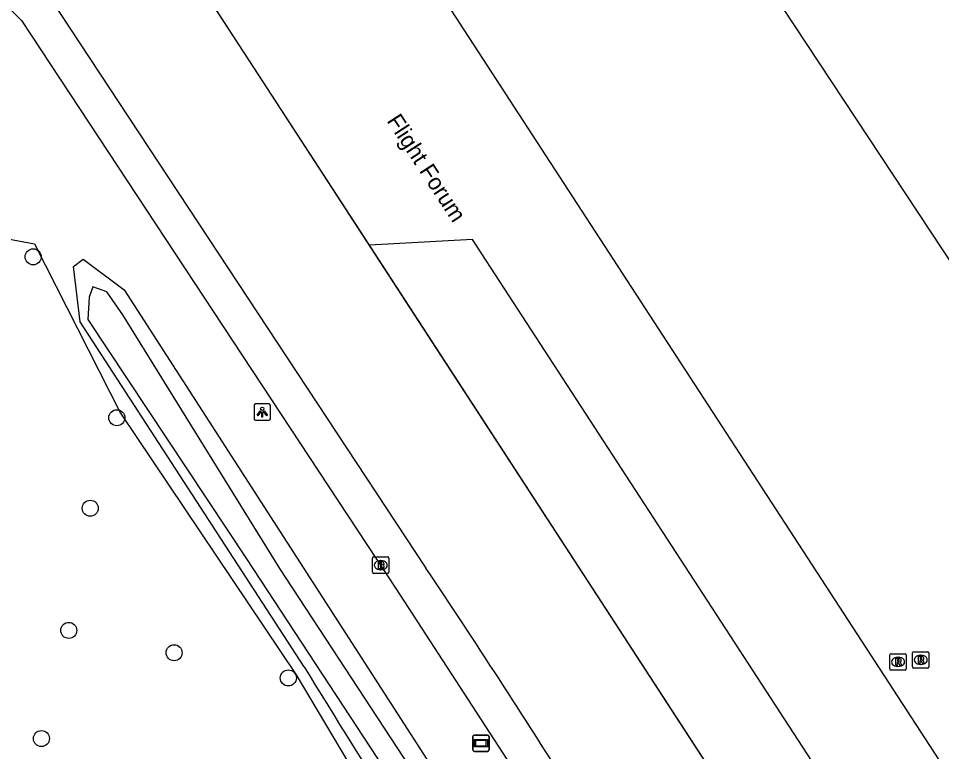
# Model space of a CAD drawing. Extents: x 155018 to 156648, y 383980 to 385733.
# Drawn here: x 156122.6 to 156178.9, y 384815.9 to 384860.6 of the extents above; entities that cross this region are included whole.
import ezdxf

# ---------------------------------------------------------------- set-up
doc = ezdxf.new("R2010")
doc.units = 0
for name, color, linetype in [('IMGEO_Boom', 7, 'Continuous'), ('IMGEO_Brandkraan', 7, 'Continuous'), ('IMGEO_Groenvoorziening', 7, 'Continuous'), ('IMGEO_Lichtpunt', 7, 'Continuous'), ('IMGEO_Lijnafwatering', 7, 'Continuous'), ('IMGEO_Openbare_ruimte_label', 7, 'Continuous'), ('IMGEO_Pand', 7, 'Continuous'), ('IMGEO_Rijbaan_lokaal_gesloten', 7, 'Continuous'), ('IMGEO_Rijbaan_regionaal_gesloten', 7, 'Continuous'), ('IMGEO_Rioolput', 7, 'Continuous'), ('IMGEO_Verklikker', 7, 'Continuous'), ('IMGEO_Voetpad_open', 7, 'Continuous'), ('IMGEO_Waterloop', 7, 'Continuous')]:
    doc.layers.add(name, color=color, linetype=linetype)

msp = doc.modelspace()

# ---------------------------------------------------------------- linework, layer by layer
at = {"layer": 'IMGEO_Boom'}
for centre in [(156123.482, 384846.073), (156128.588, 384836.248), (156126.967, 384830.719), (156125.656, 384823.26), (156132.086, 384821.896), (156139.056, 384820.353), (156123.984, 384816.65)]:
    msp.add_circle(centre, 0.489, dxfattribs=at)
at = {"layer": 'IMGEO_Brandkraan'}
for p, q in [((156144.196, 384826.817), (156144.196, 384827.669)), ((156144.271, 384827.743), (156145.123, 384827.743)), ((156144.684, 384827.523), (156144.709, 384827.523)), ((156145.197, 384827.669), (156145.197, 384826.817)), ((156145.123, 384826.743), (156144.271, 384826.743)), ((156144.707, 384826.963), (156144.682, 384826.963))]:
    msp.add_line(p, q, dxfattribs=at)
for points in [[(156144.196, 384826.817), (156144.196, 384827.669)], [(156144.271, 384827.743), (156145.123, 384827.743)], [(156144.544, 384827.443), (156144.544, 384827.043), (156144.757, 384827.043)], [(156144.775, 384827.443), (156144.544, 384827.443)], [(156144.723, 384827.362), (156144.669, 384827.362), (156144.669, 384827.286)], [(156144.669, 384827.286), (156144.722, 384827.286)], [(156144.731, 384827.21), (156144.669, 384827.21), (156144.669, 384827.129)], [(156145.197, 384827.669), (156145.197, 384826.817)], [(156145.123, 384826.743), (156144.271, 384826.743)], [(156144.669, 384827.129), (156144.731, 384827.129)]]:
    msp.add_lwpolyline(points, dxfattribs=at)
for centre, radius, start, end in [((156144.273, 384827.667), 0.0765, 91.552, 178.448), ((156144.273, 384827.667), 0.0765, 91.552, 178.448), ((156144.724, 384827.324), 0.0379, 267.8285, 90.9355), ((156144.732, 384827.169), 0.0404, 269.8759, 90.5077), ((156144.779, 384827.298), 0.145, 59.4692, 91.5367), ((156144.804, 384827.345), 0.0922, 285.5137, 58.1501), ((156144.809, 384827.153), 0.105, 301.3115, 78.989), ((156145.121, 384827.667), 0.0765, 1.552, 88.448), ((156145.121, 384827.667), 0.0765, 1.552, 88.448), ((156144.273, 384826.819), 0.0765, 181.552, 268.448), ((156144.273, 384826.819), 0.0765, 181.552, 268.448), ((156144.763, 384827.294), 0.251, 268.6676, 293.5347), ((156145.121, 384826.819), 0.0765, 271.552, 358.448), ((156145.121, 384826.819), 0.0765, 271.552, 358.448)]:
    msp.add_arc(centre, radius, start, end, dxfattribs=at)
for centre, major_axis, ratio, start_param, end_param in [((156144.683, 384827.243), (-0.387, 0.002), 0.722429, 4.712389, 7.853982), ((156144.708, 384827.243), (-0.39, 0.002), 0.717154, 1.570796, 4.712389)]:
    msp.add_ellipse(centre, major_axis=major_axis, ratio=ratio, start_param=start_param, end_param=end_param, dxfattribs=at)
at = {"layer": 'IMGEO_Groenvoorziening'}
for points in [[(156092.608, 384805.486), (156104.34, 384822.039), (156109.681, 384825.736), (156116.935, 384848.113), (156123.571, 384846.858), (156128.811, 384836.516), (156139.541, 384820.551), (156144.509, 384812.164), (156161.399, 384786.097), (156159.902, 384780.041), (156181.763, 384744.983), (156194.882, 384713.157), (156193.62, 384706.064), (156154.765, 384714.834), (156144.099, 384710.771), (156128.027, 384711.937), (156112.137, 384703.172), (156102.819, 384701.872), (156086.197, 384689.897), (156080.587, 384681.206), (156070.694, 384667.747), (156063.784, 384665.047)], [(156140.024, 384821.031), (156126.343, 384842.095), (156125.95, 384845.484), (156126.53, 384845.926), (156129.029, 384844.061), (156154.651, 384804.297)]]:
    msp.add_lwpolyline(points, dxfattribs=at)
msp.add_arc((156668.156, 385143.951), 619.032, 211.443181, 213.480033, dxfattribs=at)
at = {"layer": 'IMGEO_Lichtpunt'}
for p, q in [((156136.964, 384836.995), (156136.964, 384836.188)), ((156136.964, 384836.995), (156136.964, 384836.188)), ((156137.866, 384837.09), (156137.058, 384837.09)), ((156137.866, 384837.09), (156137.058, 384837.09)), ((156137.96, 384836.188), (156137.96, 384836.995)), ((156137.96, 384836.188), (156137.96, 384836.995)), ((156137.058, 384836.094), (156137.866, 384836.094)), ((156137.058, 384836.094), (156137.866, 384836.094))]:
    msp.add_line(p, q, dxfattribs=at)
for points in [[(156137.338, 384836.659), (156137.377, 384836.631), (156137.189, 384836.369), (156137.151, 384836.396), (156137.338, 384836.659)], [(156137.44, 384836.611), (156137.487, 384836.611), (156137.487, 384836.289), (156137.44, 384836.289), (156137.44, 384836.611)], [(156137.55, 384836.631), (156137.588, 384836.658), (156137.775, 384836.396), (156137.736, 384836.368), (156137.55, 384836.631)]]:
    msp.add_lwpolyline(points, dxfattribs=at)
msp.add_circle((156137.463, 384836.793), 0.0994, dxfattribs=at)
for centre, start, end in [((156137.058, 384836.995), 90, 180), ((156137.058, 384836.995), 90, 180), ((156137.866, 384836.995), 0, 90), ((156137.866, 384836.995), 0, 90), ((156137.058, 384836.188), 180, 270), ((156137.058, 384836.188), 180, 270), ((156137.866, 384836.188), 270, 0), ((156137.866, 384836.188), 270, 360)]:
    msp.add_arc(centre, 0.0946, start, end, dxfattribs=at)
at = {"layer": 'IMGEO_Lijnafwatering'}
for points in [[(156136.68, 384858.038), (156126.055, 384874.378)], [(156147.305, 384841.699), (156136.68, 384858.038)], [(156157.929, 384825.36), (156147.305, 384841.699)], [(156168.554, 384809.02), (156157.929, 384825.36)]]:
    msp.add_lwpolyline(points, dxfattribs=at)
at = {"layer": 'IMGEO_Pand'}
msp.add_lwpolyline([(156192.207, 384848.969), (156182.763, 384841.052), (156183.647, 384839.735), (156183.52, 384839.663), (156169.169, 384861.373), (156170.762, 384862.427), (156167.07, 384866.843), (156166.131, 384866.069), (156157.059, 384879.875), (156158.797, 384881.017), (156153.572, 384887.297)], dxfattribs=at)
at = {"layer": 'IMGEO_Rijbaan_lokaal_gesloten'}
for points in [[(156153.572, 384887.297), (156153.124, 384885.929), (156148.752, 384873.511), (156145.946, 384865.843), (156188.639, 384800.147)], [(156207.274, 384752.336), (156204.643, 384757.76), (156201.954, 384763.155), (156199.208, 384768.521), (156194.075, 384778.007), (156188.723, 384787.371), (156183.156, 384796.609), (156150.3, 384847.136), (156144.003, 384846.776)]]:
    msp.add_lwpolyline(points, dxfattribs=at)
at = {"layer": 'IMGEO_Rijbaan_regionaal_gesloten'}
for points in [[(156144.003, 384846.776), (156126.687, 384873.406)], [(156123.499, 384863.355), (156123.904, 384862.81), (156147.458, 384827.064)], [(156178.532, 384793.676), (156144.003, 384846.776)]]:
    msp.add_lwpolyline(points, dxfattribs=at)
msp.add_arc((155612.157, 384469.719), 643.616, 32.282285, 33.725444, dxfattribs=at)
at = {"layer": 'IMGEO_Rioolput'}
for p, q in [((156175.77, 384820.91), (156175.77, 384821.762)), ((156175.845, 384821.836), (156176.697, 384821.836)), ((156176.258, 384821.616), (156176.283, 384821.616)), ((156176.771, 384821.762), (156176.771, 384820.91)), ((156177.154, 384821.031), (156177.154, 384821.883)), ((156177.229, 384821.957), (156178.081, 384821.957)), ((156177.642, 384821.737), (156177.667, 384821.737)), ((156178.155, 384821.883), (156178.155, 384821.031)), ((156176.281, 384821.056), (156176.256, 384821.056)), ((156177.665, 384821.177), (156177.64, 384821.177)), ((156176.697, 384820.836), (156175.845, 384820.836)), ((156178.081, 384820.957), (156177.229, 384820.957))]:
    msp.add_line(p, q, dxfattribs=at)
for points in [[(156175.77, 384820.91), (156175.77, 384821.762)], [(156175.845, 384821.836), (156176.697, 384821.836)], [(156176.771, 384821.762), (156176.771, 384820.91)], [(156177.154, 384821.031), (156177.154, 384821.883)], [(156177.229, 384821.957), (156178.081, 384821.957)], [(156177.743, 384821.655), (156177.491, 384821.657), (156177.491, 384821.257)], [(156177.669, 384821.576), (156177.615, 384821.576), (156177.615, 384821.495)], [(156178.155, 384821.883), (156178.155, 384821.031)], [(156176.359, 384821.534), (156176.107, 384821.536), (156176.107, 384821.136)], [(156176.107, 384821.136), (156176.231, 384821.136), (156176.231, 384821.298), (156176.242, 384821.298)], [(156176.285, 384821.455), (156176.231, 384821.455), (156176.231, 384821.374)], [(156176.231, 384821.374), (156176.283, 384821.374)], [(156176.289, 384821.269), (156176.36, 384821.136), (156176.5, 384821.136), (156176.435, 384821.262)], [(156177.491, 384821.257), (156177.615, 384821.257), (156177.615, 384821.419), (156177.626, 384821.419)], [(156177.615, 384821.495), (156177.667, 384821.495)], [(156177.673, 384821.39), (156177.744, 384821.257), (156177.884, 384821.257), (156177.819, 384821.383)], [(156176.697, 384820.836), (156175.845, 384820.836)], [(156178.081, 384820.957), (156177.229, 384820.957)]]:
    msp.add_lwpolyline(points, dxfattribs=at)
for centre, radius, start, end in [((156175.847, 384821.76), 0.0765, 91.552, 178.448), ((156175.847, 384821.76), 0.0765, 91.552, 178.448), ((156176.695, 384821.76), 0.0765, 1.552, 88.448), ((156176.695, 384821.76), 0.0765, 1.552, 88.448), ((156177.231, 384821.881), 0.0765, 91.552, 178.448), ((156177.231, 384821.881), 0.0765, 91.552, 178.448), ((156177.675, 384821.48), 0.0964, 77.0061, 93.1865), ((156177.689, 384821.537), 0.0378, 276.6634, 79.6772), ((156177.742, 384821.545), 0.109, 350.3612, 89.416), ((156178.079, 384821.881), 0.0765, 1.552, 88.448), ((156178.079, 384821.881), 0.0765, 1.552, 88.448), ((156176.241, 384821.245), 0.0533, 26.0293, 88.6989), ((156176.267, 384821.563), 0.19, 274.7715, 282.9687), ((156176.291, 384821.359), 0.0964, 77.0061, 93.1865), ((156176.305, 384821.416), 0.0378, 276.6634, 79.6772), ((156176.358, 384821.424), 0.109, 350.3612, 89.416), ((156176.356, 384821.424), 0.112, 277.5842, 350.9817), ((156176.34, 384821.209), 0.108, 29.5134, 73.7905), ((156177.231, 384821.033), 0.0765, 181.552, 268.448), ((156177.231, 384821.033), 0.0765, 181.552, 268.448), ((156177.625, 384821.366), 0.0533, 26.0293, 88.6989), ((156177.651, 384821.684), 0.19, 274.7715, 282.9687), ((156177.74, 384821.545), 0.112, 277.5842, 350.9817), ((156177.724, 384821.33), 0.108, 29.5134, 73.7905), ((156178.079, 384821.033), 0.0765, 271.552, 358.448), ((156178.079, 384821.033), 0.0765, 271.552, 358.448), ((156175.847, 384820.912), 0.0765, 181.552, 268.448), ((156175.847, 384820.912), 0.0765, 181.552, 268.448), ((156176.695, 384820.912), 0.0765, 271.552, 358.448), ((156176.695, 384820.912), 0.0765, 271.552, 358.448)]:
    msp.add_arc(centre, radius, start, end, dxfattribs=at)
for centre, major_axis, ratio, start_param, end_param in [((156176.257, 384821.336), (-0.387, 0.002), 0.722429, 4.712389, 7.853982), ((156176.282, 384821.336), (-0.39, 0.002), 0.717154, 1.570796, 4.712389), ((156177.641, 384821.457), (-0.387, 0.002), 0.722429, 4.712389, 7.853982), ((156177.666, 384821.457), (-0.39, 0.002), 0.717154, 1.570796, 4.712389)]:
    msp.add_ellipse(centre, major_axis=major_axis, ratio=ratio, start_param=start_param, end_param=end_param, dxfattribs=at)
at = {"layer": 'IMGEO_Verklikker'}
for p, q in [((156150.315, 384815.969), (156150.315, 384816.769)), ((156150.315, 384816.769), (156150.315, 384815.969)), ((156150.415, 384816.869), (156151.205, 384816.869)), ((156151.205, 384816.869), (156150.415, 384816.869)), ((156151.305, 384816.769), (156151.305, 384815.969)), ((156151.305, 384815.969), (156151.305, 384816.769)), ((156151.205, 384815.869), (156150.415, 384815.869)), ((156150.415, 384815.869), (156151.205, 384815.869))]:
    msp.add_line(p, q, dxfattribs=at)
for points in [[(156150.416, 384816.601), (156151.204, 384816.601), (156151.204, 384816.137), (156150.416, 384816.137), (156150.416, 384816.601)], [(156150.481, 384816.536), (156150.481, 384816.202), (156151.139, 384816.202), (156151.139, 384816.536), (156150.481, 384816.536)]]:
    msp.add_lwpolyline(points, dxfattribs=at)
for centre, start, end in [((156150.415, 384816.769), 90, 180), ((156150.415, 384816.769), 90, 180), ((156151.205, 384816.769), 0, 90), ((156151.205, 384816.769), 360, 90), ((156150.415, 384815.969), 180, 270), ((156150.415, 384815.969), 180, 270), ((156151.205, 384815.969), 270, 0), ((156151.205, 384815.969), 270, 0)]:
    msp.add_arc(centre, 0.1, start, end, dxfattribs=at)
at = {"layer": 'IMGEO_Voetpad_open'}
msp.add_lwpolyline([(156111.09, 384872.364), (156122.764, 384860.499), (156145.613, 384825.825), (156154.439, 384812.217)], dxfattribs=at)
at = {"layer": 'IMGEO_Waterloop'}
msp.add_lwpolyline([(156184.955, 384745.81), (156172.047, 384771.372), (156165.72, 384783.814), (156160.072, 384794.175), (156138.544, 384827.041), (156128.947, 384842.54), (156127.97, 384843.941), (156127.121, 384844.239), (156126.909, 384843.602), (156126.824, 384842.243), (156136.505, 384827.636), (156154.127, 384800.757), (156158.352, 384793.665), (156164.255, 384783.219), (156177.715, 384756.723), (156187.185, 384737.02)], dxfattribs=at)

# ---------------------------------------------------------------- texts
at = {"layer": 'IMGEO_Openbare_ruimte_label'}
msp.add_text('Flight Forum', height=1, rotation=303.0383, dxfattribs=at).set_placement((156145.031, 384854.381))

doc.saveas('drawing.dxf')
